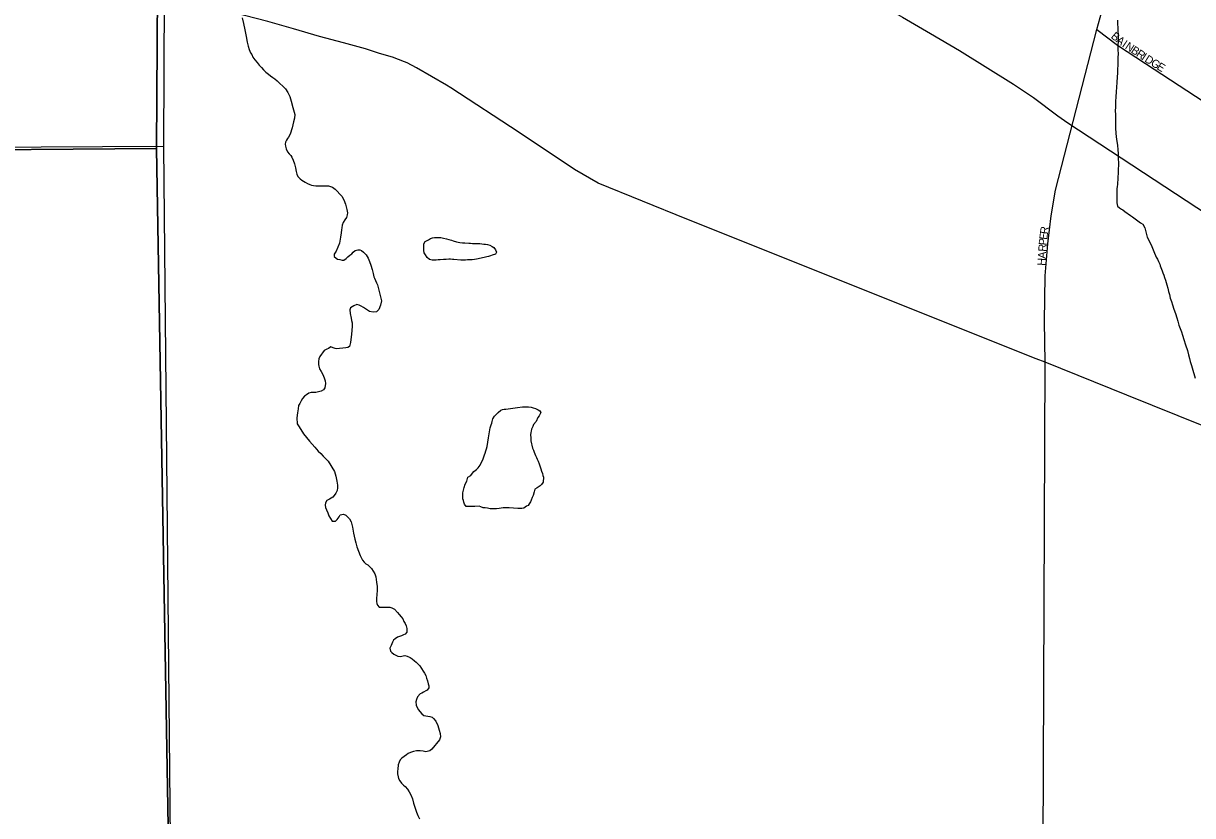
# Model space of a CAD drawing. Extents: x 2010165 to 2382125, y 1060529 to 1407316.
# Drawn here: x 2245174 to 2252478, y 1236761 to 1241710 of the extents above; entities that cross this region are included whole.
import ezdxf

# ---------------------------------------------------------------- set-up
doc = ezdxf.new("R2010")
doc.units = 0
for name, color, linetype in [('GM_X_City_Street', 7, 'Continuous'), ('GM_X_City_Street_Text', 7, 'Continuous'), ('GM_X_Corporation', 7, 'Continuous'), ('GM_X_Minor_Lake', 7, 'Continuous'), ('GM_X_Minor_River', 7, 'Continuous'), ('GM_X_Rail_Line', 7, 'Continuous'), ('GM_X_State_Route', 7, 'Continuous')]:
    doc.layers.add(name, color=color, linetype=linetype)

msp = doc.modelspace()

# ---------------------------------------------------------------- linework, layer by layer
at = {"layer": 'GM_X_City_Street'}
for points in [[(2251556.4, 1239592.7), (2251552.8, 1239848), (2251556.5, 1240133.1), (2251573.5, 1240333.3), (2251594.3, 1240507.1), (2251622.6, 1240667.6), (2251879.2, 1241672), (2251963.5, 1241974.2), (2251969.2, 1241996.8)], [(2246050.2, 1240938.6), (2246050.2, 1240942.4), (2246054.5, 1241887.3)], [(2251879.2, 1241672), (2252008.7, 1241572.7), (2252183.9, 1241458.3)], [(2252183.9, 1241458.3), (2256041.3, 1238939.3), (2256246.3, 1238796.7), (2256337.6, 1238724), (2256413.1, 1238656.9), (2256496.1, 1238568.3), (2256619.7, 1238402.6), (2256797.9, 1238161), (2256926.7, 1238019.7), (2257042.9, 1237927), (2257159.1, 1237846.9), (2257291, 1237765.2), (2257387.8, 1237693.6), (2257464.8, 1237623), (2257527.6, 1237541.3), (2257590.4, 1237445.5), (2257640.6, 1237359.1), (2257690.9, 1237299.4), (2257770.3, 1237227.6), (2257910.1, 1237116.1), (2257946.7, 1237092)], [(2244516.8, 1240933.9), (2246050.2, 1240942.4)], [(2246136.3, 1232542.9), (2246136.3, 1232547.6), (2246136.3, 1232624.1), (2246108.8, 1234878), (2246050.2, 1240938.6)], [(2251492.5, 1229164.8), (2251493, 1229190.7), (2251504.2, 1230552.6), (2251519.6, 1231916.1), (2251540.9, 1235559.4), (2251556.4, 1239592.7)]]:
    msp.add_lwpolyline(points, dxfattribs=at)
at = {"layer": 'GM_X_Corporation'}
for points in [[(2254855.2, 1229128.3), (2251493, 1229190.7), (2251484.4, 1228757.3), (2249389.7, 1228825.5), (2249201.4, 1229112.5), (2249110, 1229292), (2249026.7, 1229457.6), (2248925.1, 1229657.1), (2248809.2, 1229894.6), (2248766.5, 1229976.4), (2248752.3, 1230004.3), (2248753.7, 1230084.5), (2248727.7, 1231104.4), (2248776.1, 1232560.7), (2246136.3, 1232547.6), (2246108.8, 1234878), (2246004.3, 1240927.7), (2246011.7, 1241910.2), (2246000.2, 1243592.4), (2246114.5, 1248998.5), (2248239.5, 1249042.9), (2252116, 1249143.3), (2252796.4, 1249155.3)], [(2242872.6, 1248962.4), (2246114.5, 1248998.5), (2246000.2, 1243592.4), (2246011.7, 1241910.2), (2246004.3, 1240927.7), (2244438.3, 1240916.6)], [(2244454.7, 1234686.7), (2244438.3, 1240916.6), (2246004.3, 1240927.7), (2246108.8, 1234878)]]:
    msp.add_lwpolyline(points, dxfattribs=at)
at = {"layer": 'GM_X_Minor_Lake'}
for points in [[(2247684.1, 1240346.4), (2247704.1, 1240356.5), (2247718, 1240366.7), (2247730, 1240370.8), (2247742.1, 1240372.9), (2247756.1, 1240373), (2247766.2, 1240373), (2247782.2, 1240371.1), (2247798.3, 1240367.2), (2247816.4, 1240363.3), (2247832.5, 1240359.4), (2247848.6, 1240355.5), (2247858.7, 1240351.5), (2247878.8, 1240345.6), (2247888.9, 1240343.7), (2247901, 1240341.8), (2247917.1, 1240337.9), (2247931.1, 1240337.9), (2247957.2, 1240336.1), (2247967.3, 1240336.2), (2247979.3, 1240334.2), (2247993.4, 1240334.3), (2248005.4, 1240334.4), (2248025.5, 1240334.6), (2248037.6, 1240332.6), (2248049.6, 1240330.7), (2248059.7, 1240330.8), (2248073.7, 1240328.8), (2248087.8, 1240324.9), (2248102, 1240315), (2248112.1, 1240309), (2248122.2, 1240295), (2248130.4, 1240281), (2248122.5, 1240268.9), (2248102.5, 1240260.7), (2248092.5, 1240256.6), (2248080.4, 1240252.5), (2248068.4, 1240250.4), (2248052.4, 1240246.3), (2248004.3, 1240235.9), (2247992.3, 1240233.9), (2247978.2, 1240231.8), (2247962.2, 1240231.6), (2247948.1, 1240231.6), (2247936.1, 1240231.5), (2247926, 1240231.4), (2247916, 1240231.3), (2247906, 1240231.3), (2247862.5, 1240235)], [(2247862.5, 1240235), (2247853.7, 1240235), (2247841.7, 1240236.9), (2247831.6, 1240236.8), (2247815.6, 1240234.7), (2247797.5, 1240234.6), (2247777.5, 1240232.4), (2247765.4, 1240232.4), (2247753.4, 1240230.3), (2247743.3, 1240230.2), (2247727.3, 1240230.1), (2247711.2, 1240234), (2247697, 1240248), (2247684.8, 1240264), (2247676.7, 1240276), (2247674.5, 1240290), (2247674.4, 1240304.1), (2247676.3, 1240316.2), (2247676.2, 1240332.2), (2247684.1, 1240346.4)], [(2248187.3, 1239298.7), (2248261.5, 1239309.3), (2248291.6, 1239313.5), (2248307.7, 1239313.6), (2248329.8, 1239313.7), (2248345.8, 1239311.8), (2248357.9, 1239307.9), (2248374, 1239304), (2248390.1, 1239296.1), (2248400.2, 1239290.1), (2248406.4, 1239278.1), (2248396.5, 1239257.9), (2248388.6, 1239247.8), (2248376.7, 1239223.6), (2248360.9, 1239203.4), (2248356.9, 1239191.3), (2248349.1, 1239175.2), (2248345.1, 1239163.1), (2248343.2, 1239153.1), (2248341.3, 1239139), (2248343.5, 1239120.9), (2248343.7, 1239102.8), (2248354.1, 1239056.7), (2248360.3, 1239042.7), (2248364.4, 1239030.6), (2248368.5, 1239020.6), (2248372.6, 1239010.6), (2248378.7, 1238998.6), (2248382.9, 1238986.6), (2248389, 1238974.5), (2248395.2, 1238958.5), (2248401.3, 1238940.4), (2248405.5, 1238926.4), (2248409.6, 1238912.4), (2248415.8, 1238898.3), (2248417.9, 1238886.3), (2248422, 1238874.3), (2248420.3, 1238844.1), (2248410.4, 1238830), (2248402.4, 1238819.9), (2248384.5, 1238807.7), (2248368.5, 1238799.6), (2248364.6, 1238783.5), (2248358.8, 1238761.3), (2248352.9, 1238747.2), (2248347, 1238731.1), (2248341.1, 1238721), (2248333.1, 1238708.9), (2248327.2, 1238698.8), (2248317.2, 1238692.7), (2248299.3, 1238680.6), (2248287.2, 1238678.5), (2248275.2, 1238678.4), (2248263.1, 1238678.3), (2248208.9, 1238684), (2248190.8, 1238683.9), (2248170.7, 1238683.7), (2248146.7, 1238679.5), (2248128.6, 1238677.4), (2248108.5, 1238677.3), (2248090.5, 1238677.2), (2248072.4, 1238681.1), (2248058.3, 1238683), (2248046.3, 1238682.9), (2248032.1, 1238688.8), (2248020.1, 1238692.8), (2247994, 1238692.6), (2247969.9, 1238692.4), (2247953.8, 1238692.3), (2247939.8, 1238692.2), (2247929.6, 1238706.2), (2247925.5, 1238718.3), (2247923.4, 1238728.3), (2247919.2, 1238740.3), (2247919.1, 1238754.4), (2247918.9, 1238776.5), (2247926.6, 1238810.7), (2247934.5, 1238830.9), (2247944.4, 1238849), (2247950.2, 1238875.2), (2247968.2, 1238885.3), (2247980.1, 1238899.5), (2247988, 1238909.6), (2248004, 1238923.8), (2248013.9, 1238933.9), (2248027.8, 1238950), (2248035.7, 1238968.2), (2248043.6, 1238982.3), (2248055.3, 1239014.5), (2248059.3, 1239024.6), (2248063.2, 1239038.7), (2248067, 1239052.8), (2248070.9, 1239066.9), (2248079.2, 1239120.3)], [(2248087, 1239171.1), (2248090, 1239183.5), (2248095.8, 1239201.7), (2248099.8, 1239211.8), (2248101.7, 1239221.8), (2248107.5, 1239239.9), (2248117.4, 1239256.1), (2248129.4, 1239268.2), (2248139.3, 1239278.3), (2248157.3, 1239292.5), (2248167.3, 1239296.6), (2248177.3, 1239298.7), (2248185.3, 1239298.7), (2248187.3, 1239298.7)], [(2248079.2, 1239120.3), (2248087, 1239171.1)]]:
    msp.add_lwpolyline(points, dxfattribs=at)
at = {"layer": 'GM_X_Minor_River'}
for points in [[(2246541.2, 1241743.4), (2246549.6, 1241709.3), (2246558, 1241669.2), (2246564.4, 1241627), (2246572.7, 1241592.9), (2246578.9, 1241566.8), (2246585.1, 1241546.8), (2246593.4, 1241526.7), (2246601.5, 1241514.7), (2246607.7, 1241498.7), (2246619.8, 1241482.7), (2246634.1, 1241464.7), (2246646.3, 1241448.7), (2246660.4, 1241434.8), (2246674.6, 1241418.8), (2246688.8, 1241404.8), (2246705, 1241392.8), (2246717.1, 1241382.9), (2246731.3, 1241370.9), (2246745.4, 1241363), (2246759.6, 1241351), (2246810.2, 1241301.1), (2246826.5, 1241277.1)], [(2252008.6, 1241729.4), (2252008.8, 1241705.3), (2252011, 1241683.2), (2252011.2, 1241661.1), (2252013.4, 1241641), (2252013.6, 1241618.9), (2252013.8, 1241596.8), (2252012, 1241572.7), (2252012.2, 1241544.5), (2252012.4, 1241520.4), (2252010.6, 1241496.3), (2252010.8, 1241474.2), (2252011, 1241450.1), (2252009.3, 1241421.9), (2252009.5, 1241399.8), (2252007.7, 1241373.7), (2252006, 1241341.5), (2252002.3, 1241309.3), (2252000.5, 1241283.2), (2251998.8, 1241249), (2251997, 1241222.9), (2251997.2, 1241202.8), (2251997.4, 1241182.7), (2251995.5, 1241168.6), (2251995.8, 1241136.5), (2251996.1, 1241096.3), (2251996.5, 1241056.1), (2251998.8, 1241024), (2252001, 1241001.9), (2252003.1, 1240985.8), (2252005.3, 1240971.8), (2252007.4, 1240961.7), (2252009.5, 1240947.7), (2252011.7, 1240921.6), (2252014, 1240895.5), (2252014.1, 1240877.4), (2252014.3, 1240861.3), (2252014.5, 1240841.2), (2252014.6, 1240821.1), (2252012.8, 1240801), (2252013.1, 1240770.9), (2252011.3, 1240750.8), (2252011.4, 1240732.7), (2252009.6, 1240716.6), (2252009.7, 1240702.5), (2252007.8, 1240690.5), (2252005.9, 1240676.4), (2252006, 1240664.3), (2252004.1, 1240648.2), (2252004.2, 1240638.2), (2252004.3, 1240626.1), (2252004.5, 1240612.1), (2252004.7, 1240588), (2252008.9, 1240567.9), (2252021, 1240557.9), (2252033.1, 1240550), (2252043.2, 1240544), (2252055.4, 1240534), (2252089.7, 1240510.1), (2252103.8, 1240500.2), (2252120, 1240488.2), (2252136.2, 1240476.3), (2252152.4, 1240464.3), (2252166.5, 1240456.4), (2252180.7, 1240432.4), (2252195.3, 1240374.2), (2252219.8, 1240326.1), (2252236.3, 1240284.1), (2252250.6, 1240250), (2252258.8, 1240236), (2252264.9, 1240221.9), (2252273.1, 1240205.9), (2252275.2, 1240195.9), (2252279.3, 1240183.8), (2252283.4, 1240173.8), (2252287.5, 1240163.8), (2252291.7, 1240151.8), (2252297.8, 1240135.8), (2252302, 1240121.7), (2252308.1, 1240105.7), (2252312.3, 1240091.6), (2252316.4, 1240075.6), (2252322.6, 1240055.5), (2252326.8, 1240035.5)], [(2246826.5, 1241277.1), (2246838.7, 1241253.1), (2246847, 1241223), (2246857.4, 1241184.9), (2246865.7, 1241154.8), (2246869.9, 1241140.8), (2246868.1, 1241116.6), (2246860.2, 1241094.5), (2246852.5, 1241056.2), (2246840.8, 1241018), (2246829, 1240999.8), (2246823, 1240989.7), (2246817.1, 1240979.6), (2246811.2, 1240967.5), (2246809.3, 1240955.5), (2246811.4, 1240943.4), (2246815.6, 1240925.4), (2246823.8, 1240907.3), (2246833.9, 1240895.3), (2246844, 1240883.4), (2246850.2, 1240873.3), (2246858.4, 1240855.3), (2246866.6, 1240833.3), (2246872.8, 1240807.2), (2246877, 1240785.1), (2246881.2, 1240767.1), (2246887.4, 1240753), (2246903.6, 1240739.1), (2246913.7, 1240731.1), (2246923.8, 1240723.1), (2246933.9, 1240717.2), (2246948, 1240709.2), (2246964.1, 1240703.3), (2246974.2, 1240699.3), (2246986.3, 1240697.4), (2247000.3, 1240695.5), (2247016.4, 1240695.6), (2247038.5, 1240695.8), (2247060.6, 1240695.9), (2247080.6, 1240694), (2247092.7, 1240690.1), (2247104.8, 1240686.1), (2247121, 1240674.2), (2247163.5, 1240630.3), (2247175.8, 1240608.2), (2247186.1, 1240580.2), (2247194.4, 1240546.1), (2247198.6, 1240526), (2247196.7, 1240513.9), (2247192.8, 1240497.8), (2247180.9, 1240481.7), (2247171, 1240465.6), (2247165.1, 1240449.4), (2247163.3, 1240433.3), (2247161.4, 1240419.3), (2247159.6, 1240401.2), (2247155.8, 1240375), (2247148.1, 1240336.8), (2247128.5, 1240286.4), (2247114.6, 1240268.2), (2247114.7, 1240254.2), (2247126.8, 1240242.2), (2247136.9, 1240236.2), (2247151, 1240234.3), (2247165.1, 1240230.4), (2247175.1, 1240230.5), (2247191.1, 1240240.6), (2247201, 1240250.7), (2247213, 1240260.8), (2247225, 1240271), (2247234.9, 1240281.1), (2247246.9, 1240291.2), (2247262.9, 1240295.3), (2247274.9, 1240295.4), (2247287, 1240291.5), (2247299.2, 1240281.5), (2247315.4, 1240263.5), (2247327.6, 1240243.5), (2247335.8, 1240221.5), (2247344.1, 1240199.4), (2247352.3, 1240171.3), (2247358.6, 1240147.3), (2247362.8, 1240127.2), (2247366.9, 1240117.2), (2247373, 1240103.2), (2247379.2, 1240089.1), (2247385.3, 1240077.1), (2247391.6, 1240051), (2247410.3, 1239976.8), (2247404.5, 1239948.6), (2247394.7, 1239922.5), (2247378.8, 1239908.3), (2247358.7, 1239906.1), (2247336.6, 1239910), (2247316.4, 1239921.9), (2247298.2, 1239933.9), (2247284.1, 1239943.8), (2247272, 1239949.8), (2247255.9, 1239953.7), (2247237.9, 1239945.5), (2247227.9, 1239939.4)], [(2252326.8, 1240035.5), (2252333, 1240015.4), (2252339.2, 1239993.4), (2252345.5, 1239971.3), (2252353.7, 1239951.2), (2252361.9, 1239925.2), (2252372.2, 1239897.1), (2252380.5, 1239871.1), (2252386.7, 1239849), (2252393, 1239824.9), (2252401.2, 1239802.9), (2252409.4, 1239782.8), (2252415.6, 1239762.8), (2252423.9, 1239734.7), (2252434.2, 1239702.6), (2252446.6, 1239666.5), (2252452.8, 1239638.4), (2252459.1, 1239616.4), (2252463.2, 1239598.3), (2252467.4, 1239584.3), (2252471.5, 1239572.2), (2252475.6, 1239558.2), (2252494.3, 1239494)], [(2247227.9, 1239939.4), (2247217.9, 1239933.3), (2247214, 1239919.2), (2247216.2, 1239897.2), (2247220.5, 1239869.1), (2247222.7, 1239853), (2247226.8, 1239838.9), (2247227, 1239816.8), (2247223.4, 1239768.6), (2247217.9, 1239716.3), (2247210, 1239692.1), (2247200.1, 1239684), (2247188, 1239682), (2247170, 1239679.8), (2247147.9, 1239677.7), (2247131.9, 1239677.6), (2247121.8, 1239679.5), (2247109.7, 1239683.4), (2247093.6, 1239689.4), (2247079.7, 1239679.2), (2247069.7, 1239675.1), (2247053.7, 1239667), (2247025.9, 1239628.6), (2247020, 1239614.5), (2247018.1, 1239598.4), (2247016.3, 1239578.3), (2247018.4, 1239568.3), (2247024.6, 1239552.3), (2247034.8, 1239534.2), (2247045, 1239516.2), (2247053.2, 1239496.2), (2247059.4, 1239476.1), (2247061.5, 1239460.1), (2247057.8, 1239433.9), (2247047.8, 1239419.8), (2247033.9, 1239411.7), (2247017.8, 1239407.6), (2246999.8, 1239403.4), (2246983.7, 1239403.3), (2246971.7, 1239403.2), (2246957.7, 1239399.1), (2246941.7, 1239389), (2246929.7, 1239380.8), (2246917.8, 1239366.7), (2246909.9, 1239352.6), (2246900, 1239334.4), (2246892.1, 1239322.3), (2246890.3, 1239302.2), (2246886.5, 1239276.1), (2246882.7, 1239245.9), (2246885.1, 1239207.7), (2246897.3, 1239189.7), (2246923.8, 1239145.7), (2246960.3, 1239099.7), (2246994.8, 1239061.8), (2247015.1, 1239037.8), (2247031.3, 1239021.8), (2247045.5, 1239005.8), (2247059.7, 1238993.9), (2247069.8, 1238983.9), (2247077.9, 1238973.9), (2247116.6, 1238909.8), (2247124.9, 1238881.8), (2247131.2, 1238849.7), (2247135.4, 1238825.6), (2247135.6, 1238807.5), (2247133.8, 1238791.4), (2247125.9, 1238775.3), (2247115.9, 1238761.1), (2247106, 1238749), (2247086.1, 1238736.8), (2247070.1, 1238728.7), (2247060.1, 1238714.6), (2247058.3, 1238700.5), (2247060.4, 1238686.4), (2247066.6, 1238670.4), (2247074.8, 1238652.3), (2247082.9, 1238634.3), (2247093.1, 1238616.3), (2247103.3, 1238600.3), (2247123.4, 1238600.4), (2247133.4, 1238610.5), (2247147.3, 1238626.7), (2247153.2, 1238638.8), (2247173.2, 1238643), (2247187.3, 1238637), (2247199.5, 1238627.1), (2247211.6, 1238615.1), (2247221.8, 1238595.1), (2247230.2, 1238563), (2247236.5, 1238524.8), (2247244.9, 1238486.7), (2247251.1, 1238464.6), (2247257.3, 1238440.6), (2247267.6, 1238412.5), (2247277.9, 1238386.4), (2247292.2, 1238356.4), (2247302.4, 1238344.4), (2247312.5, 1238334.4), (2247324.6, 1238326.5), (2247334.7, 1238318.5)], [(2247334.7, 1238318.5), (2247348.9, 1238304.5), (2247369.3, 1238270.5), (2247375.5, 1238252.4), (2247379.8, 1238218.3), (2247384, 1238192.2), (2247384.3, 1238166.1), (2247382.5, 1238142), (2247380.7, 1238117.8), (2247378.9, 1238097.8), (2247381, 1238085.7), (2247385.1, 1238075.7), (2247397.2, 1238063.7), (2247407.3, 1238061.8), (2247419.3, 1238061.8), (2247437.4, 1238062), (2247451.5, 1238062.1), (2247463.5, 1238062.1), (2247475.6, 1238058.2), (2247491.7, 1238050.3), (2247510, 1238030.3), (2247522.1, 1238016.3), (2247534.3, 1238002.3), (2247544.5, 1237990.3), (2247550.6, 1237972.3), (2247558.8, 1237960.3), (2247564.9, 1237946.2), (2247569.1, 1237930.2), (2247569.2, 1237916.1), (2247569.3, 1237906.1), (2247559.4, 1237894), (2247547.4, 1237889.9), (2247535.4, 1237883.8), (2247523.4, 1237879.7), (2247511.3, 1237875.6), (2247495.4, 1237865.4), (2247485.4, 1237857.3), (2247479.5, 1237843.2), (2247471.7, 1237823.1), (2247463.8, 1237806.9), (2247467.9, 1237788.9), (2247476.1, 1237778.9), (2247488.2, 1237768.9), (2247500.3, 1237763), (2247512.4, 1237757), (2247528.5, 1237755.1), (2247556.5, 1237761.3), (2247570.6, 1237757.4), (2247590.8, 1237747.5), (2247602.9, 1237739.5), (2247617.1, 1237727.6), (2247627.2, 1237719.6), (2247639.3, 1237707.6), (2247649.5, 1237695.6), (2247661.7, 1237679.6), (2247671.8, 1237663.6), (2247680, 1237649.6), (2247688.2, 1237635.6), (2247692.3, 1237619.6), (2247698.5, 1237601.5), (2247702.7, 1237583.4), (2247706.8, 1237571.4), (2247706.9, 1237559.4), (2247697, 1237545.2), (2247687, 1237539.1), (2247673, 1237531), (2247663.1, 1237524.9), (2247653, 1237520.8), (2247635.1, 1237502.6), (2247629.3, 1237486.5), (2247625.4, 1237470.4), (2247627.6, 1237450.3), (2247633.7, 1237436.3), (2247641.9, 1237422.3), (2247650, 1237410.3), (2247662.2, 1237396.3), (2247676.3, 1237386.3), (2247688.4, 1237384.4), (2247700.5, 1237382.5), (2247712.5, 1237380.6), (2247726.6, 1237376.6), (2247736.7, 1237366.6), (2247750.9, 1237350.7), (2247763.2, 1237322.6), (2247771.5, 1237294.5), (2247777.7, 1237274.5), (2247779.9, 1237252.4), (2247774.1, 1237234.3), (2247726.4, 1237175.7), (2247712.4, 1237165.5), (2247688.4, 1237159.4), (2247670.3, 1237163.3), (2247652.2, 1237165.1), (2247630.1, 1237165), (2247610.1, 1237160.8), (2247592.1, 1237154.7), (2247578.1, 1237148.6), (2247566.1, 1237140.5), (2247552.1, 1237130.3), (2247538.2, 1237120.2), (2247528.2, 1237108.1)], [(2247528.2, 1237108.1), (2247522.3, 1237093.9), (2247514.4, 1237077.8), (2247512.7, 1237051.7), (2247510.8, 1237037.6), (2247510.9, 1237021.5), (2247515.1, 1237003.5), (2247517.2, 1236993.4), (2247525.4, 1236977.4), (2247535.5, 1236963.4), (2247547.7, 1236951.4), (2247559.8, 1236941.5), (2247574, 1236925.5), (2247584.2, 1236909.5), (2247594.4, 1236889.5), (2247604.7, 1236865.4), (2247610.9, 1236839.3), (2247621.3, 1236807.3), (2247629.5, 1236781.2), (2247637.7, 1236761.1), (2247647.9, 1236741.1)]]:
    msp.add_lwpolyline(points, dxfattribs=at)
at = {"layer": 'GM_X_Rail_Line'}
msp.add_lwpolyline([(2246838.2, 1243692.3), (2247022.7, 1243601.3), (2248482.6, 1242890.8), (2249107.1, 1242587.2), (2249370.2, 1242454.9), (2249904.5, 1242173.6), (2250444.7, 1241875), (2250578.7, 1241798.1), (2250665.5, 1241749.3), (2250840.9, 1241647.5), (2251021.2, 1241540.8), (2251358.7, 1241329.1), (2251483.6, 1241246.4), (2251635.8, 1241133), (2251699.5, 1241089.2), (2253510.1, 1239898.9), (2254888.2, 1238994.8), (2256816.3, 1237728.4), (2257884.1, 1237029.3)], dxfattribs=at)
at = {"layer": 'GM_X_State_Route'}
for points in [[(2247570.3, 1241462.5), (2247555, 1241470.3), (2247478.8, 1241498), (2247398.6, 1241521.7), (2247310.4, 1241551.4), (2247174.1, 1241588.8), (2247023.8, 1241628.2), (2246861.5, 1241675.6), (2246701.1, 1241720.9), (2246554.9, 1241758.3), (2246384.5, 1241803.7), (2246270.3, 1241839.2), (2246146, 1241872.7), (2246054.5, 1241887.3)], [(2247844.4, 1241307.4), (2247818, 1241324.7), (2247629.2, 1241432.5), (2247570.3, 1241462.5)], [(2251500.8, 1239614.9), (2249319.5, 1240486.4), (2248765.4, 1240712), (2248617.2, 1240797.3), (2248270.5, 1241028.5), (2247844.4, 1241307.4)], [(2255885.4, 1237848.9), (2255884, 1237849.6), (2252068.1, 1239387), (2251556.4, 1239592.7), (2251500.8, 1239614.9)]]:
    msp.add_lwpolyline(points, dxfattribs=at)

# ---------------------------------------------------------------- texts
at = {"layer": 'GM_X_City_Street_Text'}
for s, rotation, p in [('B', 320.36545, (2251964.1, 1241622.4)), ('A', 322.63403, (2251996.3, 1241595.7)), ('I', 326.21032, (2252034.1, 1241567.1)), ('N', 326.31858, (2252052.4, 1241554.8)), ('B', 326.35607, (2252089.1, 1241530.3)), ('R', 326.33687, (2252122, 1241508.4)), ('I', 326.35528, (2252155, 1241486.4)), ('D', 327.72784, (2252174.4, 1241473.5)), ('G', 328.63537, (2252212.4, 1241449.6)), ('E', 328.70294, (2252250, 1241426.6)), ('R', 82.57381, (2251573.8, 1240390.9)), ('P', 84.41718, (2251566.1, 1240321.4)), ('E', 82.98682, (2251569.5, 1240356.1)), ('R', 86.24842, (2251563.5, 1240282.3)), ('H', 86.21645, (2251557.7, 1240194.5)), ('A', 86.23231, (2251560.6, 1240238.4))]:
    msp.add_text(s, height=50, rotation=rotation, dxfattribs=at).set_placement(p)

doc.saveas('drawing.dxf')
